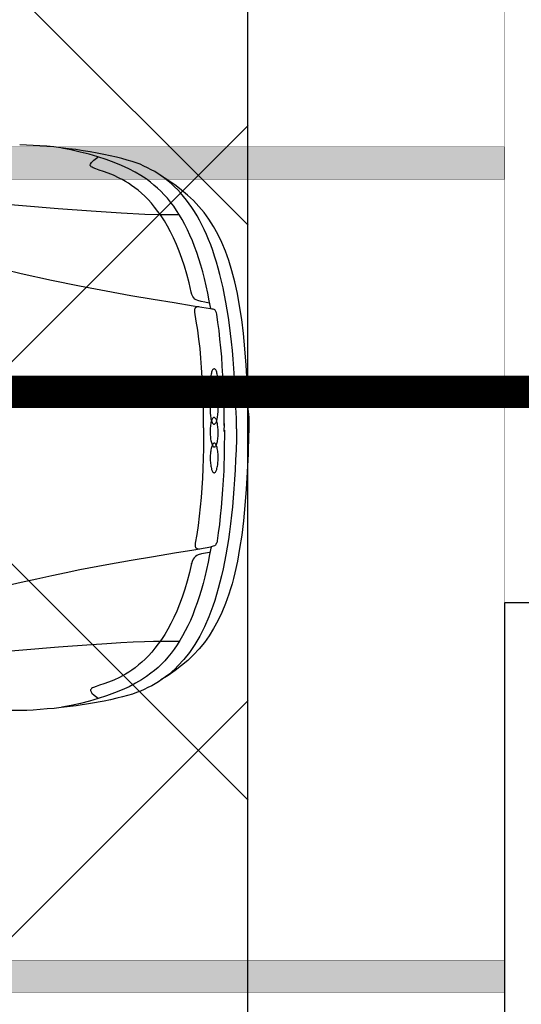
# Model space of a CAD drawing. Header units: millimetres. Extents: x 747415 to 1601423, y -236173 to 551995.
# Tile 322 of 549: x 1096517 to 1098060, y 178729 to 181756. Entities that reach past the tile are written whole.
import ezdxf
from ezdxf.lldxf.tags import DXFTag

# ---------------------------------------------------------------- set-up
doc = ezdxf.new("R2010")
doc.units = ezdxf.units.MM
doc.header["$LTSCALE"] = 100
doc.header["$MEASUREMENT"] = 0
doc.linetypes.add('DASHED2', pattern=[9.525, 6.35, -3.175])
doc.layers.get('0').update_dxf_attribs({"linetype": 'CONTINUOUS', "lineweight": 0})
for name, color, linetype in [('T--A9041_VERHARDING_Parkeren', 9, 'CONTINUOUS'), ('T--L9041_VERHARDING_Parkeren', 9, 'DASHED2'), ('T--L9041_VERHARDING_Wegen', 7, 'CONTINUOUS'), ('T--L9082_INRICHTING_SPECIFIEK_Auto', 8, 'CONTINUOUS')]:
    doc.layers.add(name, color=color, linetype=linetype)
doc.layers.add('T--A9042_BEPLANTING', color=90, linetype='CONTINUOUS', lineweight=0)
doc.layers.add('T--L9052_Vuilwaterafvoer', color=44, linetype='VUIL_WATER_AFVOER', lineweight=0)
doc.styles.get("Standard").update_dxf_attribs({"font": 'arial.ttf'})
tags = doc.linetypes.add('VUIL_WATER_AFVOER', pattern='A,12.7,-5.08,["VWA",Standard,S=2.54,R=0,X=-2.54,Y=-1.27],-7.62', length=25.4).pattern_tags.tags
tags[6] = DXFTag(74, 10)

# ---------------------------------------------------------------- blocks, each defined once
blk = doc.blocks.new('auto17')
for p, q in [((703.6, 867.6), (1533.8, 867.6)), ((115.7, 361.8), (115.3, 362.7)), ((75.7, 9.3), (75.7, -1.4)), ((75.7, -15.2), (75.7, -2.9))]:
    blk.add_line(p, q)
for points in [[(37.6, 1), (38.1, 33.9), (39, 66.2), (40.5, 97.1), (41.9, 127.5), (43.8, 156.8), (45.7, 185.8), (48.1, 213.7), (50.5, 241.2), (53.3, 267.1), (56.2, 293.1), (59.5, 318.1), (62.9, 342.1), (66.7, 365.7), (70.5, 388.7), (74.8, 410.8), (79.1, 431.8), (83.8, 452.9), (88.6, 472.5), (93.8, 492.1), (99.1, 510.7), (104.8, 528.9), (110.5, 546.5), (116.7, 563.2), (123.3, 579.4), (136.7, 610.3), (151, 638.7), (166.2, 664.7), (182.4, 688.7), (199.6, 710.3), (217.7, 730.4), (226.7, 739.2), (236.7, 748), (246.2, 756.3), (256.3, 764.2), (266.7, 771.5), (277.2, 778.9), (287.7, 785.2), (298.6, 791.6), (310.1, 797), (321.5, 802.4), (333, 807.8), (344.9, 812.2), (357.7, 816.6), (372.5, 821), (388.7, 825.4), (405.8, 829.8), (424.9, 834.2), (444.4, 838.2), (486.3, 846), (531.1, 852.9), (576.9, 858.3)], [(116.2, 364.2), (120.5, 388.2), (124.8, 411.7), (130, 434.3), (135.2, 456.3), (140.5, 477.4), (146.2, 498), (152.4, 517.6), (158.6, 536.7), (165.7, 555.3), (172.4, 573), (179.6, 590.2), (187.2, 606.8), (195.3, 622.5), (203.4, 637.7), (211.9, 651.9), (220.5, 665.6), (229.6, 678.9), (239.1, 691.1), (248.6, 703.4), (258.6, 714.2), (268.6, 725), (279.1, 734.8), (290.1, 744.1), (301, 752.4), (314.4, 763.2), (330.1, 773.5), (348.2, 783.8), (368.2, 794.1), (389.6, 803.9), (413, 813.2), (437.3, 822.5), (463, 830.8), (489.6, 838.7), (517.3, 845.5), (545.9, 851.9), (574.4, 857.3)], [(576.9, 858.3), (598.7, 860.7), (620.2, 862.7), (641.6, 864.7), (662.6, 866.1), (683, 867.1), (703.1, 867.6)], [(121, 381.3), (133.4, 383.8), (145.3, 385.8), (155.7, 388.7), (160, 391.2), (164.3, 394.1), (168.1, 398), (171.5, 402.4), (173.8, 408.8), (175.8, 416.6), (175.8, 415.2), (182.4, 443.1), (189.6, 469.6), (196.7, 494.6), (204.8, 518.6), (212.9, 540.6), (221.5, 561.7), (230.5, 581.3), (239.6, 600), (249.1, 617.1), (258.6, 633.8), (268.6, 649), (278.6, 662.7), (288.6, 675.9), (298.6, 688.2), (308.7, 699), (319.1, 709.8), (329.1, 719.1), (339.6, 727.4), (349.6, 735.7), (359.6, 743.1), (369.2, 749.5), (378.7, 755.3), (388.2, 760.7), (397.7, 765.6), (415.4, 774), (431.5, 780.3), (445.9, 785.2), (458.7, 789.6), (469.7, 793.1), (477.8, 796.5), (481.1, 798), (483.5, 799.9), (484.9, 801.9), (486.3, 803.9), (486.3, 805.8), (485.8, 808.3), (482.5, 813.7), (475.4, 820.5), (463.5, 829.3)], [(1.9, -49.5), (0.9, -44.6), (0, -32.3), (0, -16.2), (0, 0), (0, 12.2), (0.4, 17.7), (2.4, 77.9), (4.7, 134.3), (8.1, 187.2), (11.9, 237.2), (16.2, 284.3), (21.9, 327.9), (28.1, 369.6), (35.2, 408.3), (42.8, 444.1), (47.1, 461.3), (51.4, 477.9), (56.2, 493.6), (61, 509.3), (66.2, 524.5), (71.4, 538.7), (82.9, 566.1), (94.8, 591.6), (108.1, 615.6), (121.9, 637.7), (136.7, 658.3), (152.9, 677.9), (170, 696), (187.7, 713.2), (206.7, 728.9), (226.7, 744.6), (247.7, 759.3), (270.1, 773)], [(1246.1, 724), (1240.8, 724.5), (1227, 724), (1205.1, 722.5), (1178.9, 720.5), (1146.1, 718.1), (1107, 715.2), (1019.8, 707.8), (917.9, 699.5), (807.4, 690.1), (695, 680.8), (584.9, 672), (483.5, 664.7), (436.3, 661.2), (393.4, 658.3), (355.3, 656.3), (321, 654.8), (293.4, 653.9), (272.5, 653.9), (213.9, 653.9)], [(1140.8, 591.1), (1079.4, 572.5), (1019.8, 555.3), (962.7, 539.2), (906.4, 524), (852.1, 509.8), (800.2, 496.6), (748.8, 484.3), (699.7, 472.5), (652.1, 462.2), (605.9, 451.9), (561.6, 442.6), (519.2, 434.3), (436.8, 418.6), (361.5, 404.9), (292.9, 393.6), (228.1, 382.8), (169.5, 373), (117.2, 364.2)], [(74.8, 5.9), (75.3, 69.6), (77.1, 130.4), (80.5, 187.8), (82.9, 215.7), (84.8, 243.1), (87.6, 269.6), (90.5, 295.6), (93.8, 321.1), (97.6, 345.6), (97.6, 345.6), (97.6, 346.6), (97.6, 347), (98.6, 351.4), (100, 354.4), (101, 356.8), (102.4, 358.8), (103.8, 360.3), (105.7, 361.3), (109.1, 362.2), (112.9, 362.7), (117.2, 363.7)], [(139.1, -1.4), (139.1, 30.4), (139.6, 61.8), (140.5, 92.6), (141.5, 123), (142.4, 153.4), (144.3, 183.3), (146.7, 212.7), (149.1, 241.7), (152.4, 270.1), (155.7, 298.5), (160, 326), (164.8, 353.4), (165.3, 356.8), (164.8, 359.8), (164.8, 362.7), (164.3, 365.2), (163.4, 366.7), (162.4, 367.6), (160.5, 368.6), (158.6, 369.6), (155.3, 370.6), (151.5, 371.1)], [(1.4, 44.6), (0, 27), (0, -6.8), (0.4, -25), (2.4, -85.3), (4.7, -141.6), (8.1, -194.1), (11.9, -244.6), (16.6, -291.1), (21.9, -334.8), (28.1, -376.4), (35.2, -414.7), (43.3, -450.4), (51.9, -484.3), (61.4, -515.6), (71.9, -544.5), (83.3, -571.5), (95.3, -597), (108.6, -620.5), (122.4, -642.6), (137.7, -663.1), (153.8, -682.3), (170.5, -700.4), (188.6, -717.1), (207.7, -733.3), (227.7, -748.4), (248.6, -763.2), (271, -776.9)], [(37.6, 1), (38.1, -31.8), (39.5, -64.2), (40.5, -95.1), (41.9, -125.4), (43.8, -155.4), (45.7, -183.8), (48.1, -212.2), (50.5, -239.7), (53.3, -266.1), (56.2, -291.6), (59.5, -317.1), (62.9, -341.1), (66.7, -364.7), (70.5, -387.7), (74.8, -409.7), (79.1, -431.8), (83.8, -452.4), (89.1, -472.5), (94.3, -492.1), (99.5, -511.2), (105.2, -529.3), (111, -547), (117.2, -564.2), (123.8, -580.3), (130.5, -596), (137.2, -611.2), (144.3, -625.9), (151.5, -640.1), (159.1, -653.4), (167.2, -666.6), (174.8, -678.9), (183.4, -690.6), (192, -701.9), (200.5, -713.2), (209.6, -723.5), (218.6, -733.3), (228.1, -742.6), (237.7, -751.4), (247.7, -759.7), (257.7, -767.6), (267.7, -775.4), (278.6, -782.3), (289.1, -789.1), (300.1, -795), (311.5, -800.9), (322.9, -806.3), (334.4, -811.7), (346.3, -816.1), (359.1, -820.5), (373.9, -824.9), (390.1, -829.3), (407.3, -833.7), (426.3, -838.2), (445.9, -842.1), (466.3, -846), (487.8, -849.9), (509.7, -853.3), (532, -856.8), (554.9, -859.7), (577.8, -862.7)], [(75.7, -8.8), (75.7, -41.2), (76.2, -72.5), (77.1, -102.9), (78.1, -133.3), (79.5, -162.7), (81.4, -191.6), (83.3, -219.6), (85.7, -247.5), (88.6, -274), (91.4, -300.5), (94.8, -325.9), (98.6, -351), (99.5, -355.3), (101, -358.8), (101.9, -361.2), (103.4, -363.2), (104.8, -364.2), (106.7, -365.1), (110, -366.1), (113.8, -366.6), (118.1, -367.6)], [(139.1, -1.4), (139.1, -33.3), (139.6, -64.7), (140.5, -95.6), (141.5, -126.5), (143.4, -156.8), (145.3, -186.7), (147.6, -216.2), (150, -245.1), (153.4, -274), (157.2, -301.9), (161.5, -329.9), (166.2, -357.3), (166.2, -360.7), (165.7, -363.7), (165.7, -366.6), (165.3, -369.1), (164.3, -370.5), (163.4, -371.5), (161.5, -372.5), (159.6, -373.5), (156.2, -374.5), (152.4, -375)], [(117.2, -368.1), (121.5, -392.1), (125.8, -415.6), (131, -438.2), (136.2, -460.2), (141.5, -481.3), (147.2, -501.9), (153.4, -521.5), (160, -540.6), (166.7, -559.3), (173.4, -576.9), (181, -594.1), (188.6, -610.7), (196.2, -626.4), (204.8, -641.6), (212.9, -655.8), (222, -669.5), (231, -682.8), (240.5, -695), (250.1, -707.3), (260.1, -718.1), (270.1, -728.9), (280.6, -738.7), (291.5, -748), (302.5, -756.3), (315.8, -767.1), (331.5, -777.4), (349.6, -787.7), (369.2, -798), (391.1, -807.8), (413.9, -817.1), (438.2, -826.4), (464, -834.7), (491.1, -842.6), (518.2, -849.4), (546.8, -855.8), (575.4, -861.2)], [(1142.3, -595.5), (1080.8, -576.9), (1021.2, -559.7), (964.1, -543.6), (907.9, -527.9), (853.6, -513.7), (801.2, -500.9), (700.2, -476.4), (606.8, -455.8), (520.1, -438.2), (438.2, -422.5), (362.9, -408.8), (293.9, -397.5), (229.1, -386.7), (171, -376.9), (118.1, -368.1)], [(121.9, -385.2), (134.8, -387.7), (146.2, -389.7), (156.7, -392.6), (161.5, -394.6), (165.7, -397.5), (169.5, -400.9), (172.4, -405.8), (174.8, -411.7), (176.7, -419.1), (183.4, -447), (190.5, -474), (197.7, -498.5), (205.8, -522.5), (213.9, -545), (222.4, -565.6), (231.5, -585.7), (240.5, -604.3), (250.1, -621.5), (259.6, -637.7), (269.6, -652.9), (279.6, -667.1), (289.6, -679.8), (299.6, -692.1), (309.6, -703.4), (320.1, -713.7), (330.1, -723), (340.6, -731.8), (350.6, -739.6), (360.6, -747), (370.1, -753.4), (379.6, -759.3), (389.1, -764.6), (398.7, -769.5), (416.3, -777.9), (432.5, -784.2), (446.8, -789.6), (459.7, -793.5), (470.6, -797.5), (478.7, -800.4), (482, -802.4), (484.4, -803.8), (485.8, -805.8), (487.3, -807.8), (487.3, -809.7), (486.8, -812.2), (483.5, -817.6), (476.3, -824.4), (464.4, -833.2)], [(1247.5, -727.9), (1230.8, -727.9), (1182.7, -724.9), (1108.4, -719.1), (1021.2, -711.7), (919.3, -703.4), (808.8, -694), (695.9, -684.7), (586.3, -675.9), (484.9, -668.5), (392.5, -662.2), (320.1, -658.3), (273.4, -657.8), (214.8, -657.8)], [(577.8, -862.7), (599.7, -865.1), (621.1, -867.1), (642.6, -868.5), (663.5, -870), (684, -871), (704, -871.5)]]:
    blk.add_lwpolyline(points)
for points in [[(106.2, 45.7, 0.160669), (108.6, 46.6, 0.089762), (110.9, 49.1, 0.048317), (113, 53.3, 0.029972), (114.8, 59, 0.021217), (116.4, 65.8, 0.016703), (117.5, 73.7, 0.014363), (118.3, 82.2, 0.013351), (118.5, 91, 0.013351), (118.3, 99.9, 0.014363), (117.6, 108.4, 0.016703), (116.5, 116.3, 0.021217), (115, 123.1, 0.029972), (113.2, 128.8, 0.048317), (111.1, 133, 0.089762), (108.8, 135.6, 0.160669), (106.5, 136.5, 0.160669), (104.1, 135.6, 0.089762), (101.8, 133, 0.048317), (99.7, 128.8, 0.029972), (97.8, 123.2, 0.021217), (96.3, 116.3, 0.016703), (95.1, 108.5, 0.014363), (94.4, 100, 0.013351), (94.1, 91.1, 0.013351), (94.3, 82.3, 0.014363), (95, 73.8, 0.016703), (96.1, 65.9, 0.021217), (97.6, 59, 0.029972), (99.4, 53.4, 0.048317), (101.5, 49.2, 0.089762), (103.8, 46.6, 0.160669)], [(106.7, -33.6, 0.159094), (109.2, -32.7, 0.089825), (111.5, -30.1, 0.048671), (113.6, -25.9, 0.03028), (115.4, -20.3, 0.021465), (116.9, -13.4, 0.01691), (118, -5.5, 0.014547), (118.6, 3, 0.013523), (118.8, 11.8, 0.013523), (118.5, 20.7, 0.014547), (117.8, 29.2, 0.01691), (116.6, 37, 0.021465), (115, 43.9, 0.03028), (113.1, 49.5, 0.048671), (110.9, 53.7, 0.089825), (108.6, 56.3, 0.159094), (106.2, 57.1, 0.159094), (103.8, 56.3, 0.089825), (101.5, 53.7, 0.048671), (99.4, 49.5, 0.03028), (97.5, 43.8, 0.021465), (96, 36.9, 0.01691), (94.9, 29.1, 0.014547), (94.3, 20.5, 0.013523), (94.1, 11.7, 0.013523), (94.4, 2.8, 0.014547), (95.2, -5.7, 0.01691), (96.4, -13.5, 0.021465), (97.9, -20.4, 0.03028), (99.8, -26, 0.048671), (102, -30.2, 0.089825), (104.3, -32.7, 0.159094)], [(106.2, -103.6, 0.159111), (108.6, -102.8, 0.089825), (110.9, -100.2, 0.048668), (113.1, -96, 0.030277), (115, -90.4, 0.021462), (116.6, -83.5, 0.016908), (117.8, -75.7, 0.014545), (118.5, -67.2, 0.013521), (118.8, -58.3, 0.013521), (118.6, -49.5, 0.014545), (118, -41, 0.016908), (116.9, -33.1, 0.021462), (115.4, -26.2, 0.030277), (113.6, -20.6, 0.048668), (111.5, -16.4, 0.089825), (109.2, -13.8, 0.159111), (106.7, -12.9, 0.159111), (104.3, -13.7, 0.089825), (102, -16.3, 0.048668), (99.8, -20.5, 0.030277), (97.9, -26.1, 0.021462), (96.4, -33, 0.016908), (95.2, -40.8, 0.014545), (94.4, -49.3, 0.013521), (94.1, -58.2, 0.013521), (94.3, -67, 0.014545), (94.9, -75.5, 0.016908), (96, -83.4, 0.021462), (97.5, -90.3, 0.030277), (99.4, -95.9, 0.048668), (101.5, -100.1, 0.089825), (103.8, -102.7, 0.159111)], [(106.5, -182.9, 0.160669), (108.8, -182.1, 0.089762), (111.1, -179.5, 0.048317), (113.2, -175.3, 0.029972), (115, -169.6, 0.021217), (116.5, -162.7, 0.016703), (117.6, -154.9, 0.014363), (118.3, -146.4, 0.013351), (118.5, -137.5, 0.013351), (118.3, -128.7, 0.014363), (117.5, -120.2, 0.016703), (116.4, -112.3, 0.021217), (114.8, -105.5, 0.029972), (113, -99.8, 0.048317), (110.9, -95.6, 0.089762), (108.6, -93.1, 0.160669), (106.2, -92.2, 0.160669), (103.8, -93.1, 0.089762), (101.5, -95.7, 0.048317), (99.4, -99.9, 0.029972), (97.6, -105.5, 0.021217), (96.1, -112.4, 0.016703), (95, -120.2, 0.014363), (94.3, -128.8, 0.013351), (94.1, -137.6, 0.013351), (94.4, -146.5, 0.014363), (95.1, -155, 0.016703), (96.3, -162.8, 0.021217), (97.8, -169.7, 0.029972), (99.7, -175.3, 0.048317), (101.8, -179.5, 0.089762), (104.1, -182.1, 0.160669)]]:
    blk.add_lwpolyline(points, format="xyb", close=True)
blk = doc.blocks.new('*U304')
at = {"layer": 'T--L9041_VERHARDING_Parkeren'}
blk.add_hatch(color=256, dxfattribs=at).paths.add_polyline_path([(2856.3, 49.8), (-2856.3, 50.2), (-2856.3, -49.8), (2856.3, -50.2)])
at = {"layer": 'T--L9041_VERHARDING_Parkeren', "const_width": 1, "elevation": -0.5}
blk.add_lwpolyline([(2856.3, 49.8), (-2856.3, 50.2), (-2856.3, -49.8), (2856.3, -50.2), (2856.3, 49.8)], dxfattribs=at)
blk = doc.blocks.new('*U305')
at = {"layer": 'T--L9041_VERHARDING_Parkeren', "color": 0, "linetype": 'ByBlock', "lineweight": -2, "transparency": 16777216}
for p in [(0, 15000), (0, 12500)]:
    blk.add_blockref('*U304', p, dxfattribs=at)

msp = doc.modelspace()

# ---------------------------------------------------------------- hatches: boundary and pattern name
at = {"layer": 'T--A9041_VERHARDING_Parkeren', "linetype": 'Continuous'}
h = msp.add_hatch(dxfattribs=at)
h.set_pattern_fill('ANSI37', color=256, scale=10000, angle=90, style=0)
h.set_pattern_definition([(135, (1279144.9, -872312.3), (-883.8835, -883.8835), []), (225, (1279144.9, -872312.3), (883.8835, -883.8835), [])])
h.paths.add_polyline_path([(1092221.833, 183913.516), (1092219.793, 166413.516), (1097219.74, 166413.108), (1097218.998, 183913.108)])
at = {"layer": 'T--A9042_BEPLANTING'}
h = msp.add_hatch(dxfattribs=at)
h.set_pattern_fill('GRASS', color=256, scale=1500, style=0)
edge = h.paths.add_edge_path()
edge.add_line((1194589.183, 247525.193), (1194593.64, 247264.881))
edge.add_line((1194593.64, 247264.881), (1189597.042, 247120.843))
edge.add_line((1189597.042, 247120.843), (1179615.176, 246734.424))
edge.add_line((1179615.176, 246734.424), (1169673.169, 246260.926))
edge.add_line((1169673.169, 246260.926), (1159743.156, 245284.429))
edge.add_line((1159743.156, 245284.429), (1149794.302, 244232.037))
edge.add_line((1149794.302, 244232.037), (1139904.319, 243419.621))
edge.add_line((1139904.319, 243419.621), (1138613.747, 243325.021))
edge.add_line((1138613.747, 243325.021), (1135690.007, 243117.197))
edge.add_line((1135690.007, 243117.197), (1132771.926, 242932.503))
edge.add_line((1132771.926, 242932.503), (1129859.398, 242758.599))
edge.add_line((1129859.398, 242758.599), (1126616.556, 242566.575))
edge.add_line((1126616.556, 242566.575), (1123385.964, 242364.695))
edge.add_line((1123385.964, 242364.695), (1120184.728, 242139.833))
edge.add_line((1120184.728, 242139.833), (1117014.113, 241880.011))
edge.add_line((1117014.113, 241880.011), (1113876.289, 241570.228))
edge.add_line((1113876.289, 241570.228), (1110773.76, 241198.319))
edge.add_line((1110773.76, 241198.319), (1107692.214, 240764.72))
edge.add_line((1107692.214, 240764.72), (1104624.361, 240306.925))
edge.add_line((1104624.361, 240306.925), (1101572.465, 239835.828))
edge.add_line((1101572.465, 239835.828), (1100403.086, 239650.924))
edge.add_line((1100403.086, 239650.924), (1097780.987, 239217.99))
edge.add_line((1097780.987, 239217.99), (1095157.329, 238732.83))
edge.add_line((1095157.329, 238732.83), (1092526.922, 238274.052))
edge.add_line((1092526.922, 238274.052), (1089457.602, 237766.051))
edge.add_line((1089457.602, 237766.051), (1086388.73, 237224.846))
edge.add_line((1086388.73, 237224.846), (1083401.545, 236651.668))
edge.add_line((1083401.545, 236651.668), (1080469.385, 236024.459))
edge.add_line((1080469.385, 236024.459), (1077519.444, 235269.823))
edge.add_line((1077519.444, 235269.823), (1074567.867, 234454.498))
edge.add_line((1074567.867, 234454.498), (1071611.505, 233602.32))
edge.add_line((1071611.505, 233602.32), (1068661.406, 232725.291))
edge.add_line((1068661.406, 232725.291), (1065719.424, 231822.381))
edge.add_line((1065719.424, 231822.381), (1062684.54, 230856.109))
edge.add_line((1062684.54, 230856.109), (1059866.196, 229920.836))
edge.add_line((1059866.196, 229920.836), (1056845.381, 228880.035))
edge.add_line((1056845.381, 228880.035), (1054034.15, 227860.451))
edge.add_line((1054034.15, 227860.451), (1051908.682, 227043.859))
edge.add_line((1051908.682, 227043.859), (1051192.354, 226766.278))
edge.add_line((1051192.354, 226766.278), (1050671.69, 226564.519))
edge.add_line((1050671.69, 226564.519), (1049927.631, 226262.62))
edge.add_line((1049927.631, 226262.62), (1049070.32, 225903.54))
edge.add_line((1049070.32, 225903.54), (1048360.834, 225606.376))
edge.add_line((1048360.834, 225606.376), (1045574.185, 224396.868))
edge.add_line((1045574.185, 224396.868), (1042746.023, 223102.062))
edge.add_line((1042746.023, 223102.062), (1039916.204, 221736.561))
edge.add_line((1039916.204, 221736.561), (1037264.038, 220364.549))
edge.add_line((1037264.038, 220364.549), (1036639.036, 220037.907))
edge.add_line((1036639.036, 220037.907), (1035761.731, 219567.084))
edge.add_line((1035761.731, 219567.084), (1034455.173, 218860.02))
edge.add_line((1034455.173, 218860.02), (1031834.519, 217415.207))
edge.add_line((1031834.519, 217415.207), (1029063.532, 215837.52))
edge.add_line((1029063.532, 215837.52), (1026493.513, 214322.916))
edge.add_line((1026493.513, 214322.916), (1023661.374, 212596.81))
edge.add_line((1023661.374, 212596.81), (1021148.701, 211011.913))
edge.add_line((1021148.701, 211011.913), (1018664.489, 209394.723))
edge.add_line((1018664.489, 209394.723), (1016111.63, 207674.051))
edge.add_line((1016111.63, 207674.051), (1013541.964, 205866.676))
edge.add_line((1013541.964, 205866.676), (1011054.819, 204060.939))
edge.add_line((1011054.819, 204060.939), (1008551.61, 202180.933))
edge.add_line((1008551.61, 202180.933), (1006071.977, 200261.271))
edge.add_line((1006071.977, 200261.271), (1003623.026, 198305.877))
edge.add_line((1003623.026, 198305.877), (1001255.469, 196356.541))
edge.add_line((1001255.469, 196356.541), (998895.97, 194358.237))
edge.add_line((998895.97, 194358.237), (996592.894, 192340.973))
edge.add_line((996592.894, 192340.973), (994271.188, 190253.094))
edge.add_line((994271.188, 190253.094), (992089.799, 188232.713))
edge.add_line((992089.799, 188232.713), (989855.126, 186096.735))
edge.add_line((989855.126, 186096.735), (987565.682, 183840.779))
edge.add_line((987565.682, 183840.779), (985556.73, 181812.43))
edge.add_line((985556.73, 181812.43), (983340.235, 179499.914))
edge.add_line((983340.235, 179499.914), (981234.422, 177237.565))
edge.add_line((981234.422, 177237.565), (979162.94, 174943.215))
edge.add_line((979162.94, 174943.215), (977214.691, 172724.59))
edge.add_line((977214.691, 172724.59), (975036.892, 170165.071))
edge.add_line((975036.892, 170165.071), (973160.412, 167901.106))
edge.add_line((973160.412, 167901.106), (971300.145, 165540.186))
edge.add_line((971300.145, 165540.186), (970653.489, 164750.347))
edge.add_line((970653.489, 164750.347), (969323.906, 163031.694))
edge.add_line((969323.906, 163031.694), (967532.389, 160664.585))
edge.add_line((967532.389, 160664.585), (965620.33, 158124.446))
edge.add_line((965620.33, 158124.446), (963729.485, 155559.861))
edge.add_line((963729.485, 155559.861), (962160.024, 153368.205))
edge.add_line((962160.024, 153368.205), (960583.853, 151476.839))
edge.add_line((960583.853, 151476.839), (957868.106, 147829.141))
edge.add_line((957868.106, 147829.141), (955546.579, 144354.957))
edge.add_line((955546.579, 144354.957), (952781.766, 139999.101))
edge.add_line((952781.766, 139999.101), (950228.309, 135925.671))
edge.add_line((950228.309, 135925.671), (947689.507, 131669.07))
edge.add_line((947689.507, 131669.07), (945836.511, 128467.426))
edge.add_line((945836.511, 128467.426), (939785.242, 117718.876))
edge.add_line((939785.242, 117718.876), (930712.869, 102774.401))
edge.add_line((930712.869, 102774.401), (922173.53, 90199.799))
edge.add_arc((831492.457, 157259.067), 112782.989, 306.60619454, 323.5168236, ccw=False)
edge.add_line((898746.269, 66722.183), (906881.323, 58450.839))
edge.add_arc((1039056.702, -43733.649), 167068.849, 138.06483794, 142.29247104, ccw=False)
edge.add_line((914773.924, 67916.66), (924725.806, 83316.857))
edge.add_line((924725.806, 83316.857), (935036.865, 100427.915))
edge.add_line((935036.865, 100427.915), (938271.243, 105214.41))
edge.add_line((938271.243, 105214.41), (944567.151, 115601.153))
edge.add_line((944567.151, 115601.153), (949536.685, 124088.131))
edge.add_line((949536.685, 124088.131), (954824.472, 132626.587))
edge.add_line((954824.472, 132626.587), (959827.89, 140132.671))
edge.add_line((959827.89, 140132.671), (963059.812, 145135.12))
edge.add_line((963059.812, 145135.12), (965500.197, 148828.356))
edge.add_line((965500.197, 148828.356), (966613.361, 150562.786))
edge.add_line((966613.361, 150562.786), (968025.373, 152669.584))
edge.add_line((968025.373, 152669.584), (969925.147, 155201.552))
edge.add_line((969925.147, 155201.552), (971712.101, 157704.465))
edge.add_line((971712.101, 157704.465), (973307.285, 159791.446))
edge.add_line((973307.285, 159791.446), (974380.773, 161326.936))
edge.add_line((974380.773, 161326.936), (975513.5, 162711.848))
edge.add_line((975513.5, 162711.848), (977022.752, 164676.523))
edge.add_line((977022.752, 164676.523), (979125.989, 167160.936))
edge.add_line((979125.989, 167160.936), (980701.644, 168861.659))
edge.add_line((980701.644, 168861.659), (983077.997, 171627.505))
edge.add_line((983077.997, 171627.505), (985074.319, 173856.029))
edge.add_line((985074.319, 173856.029), (986909.132, 175828.505))
edge.add_line((986909.132, 175828.505), (989063.699, 178159.256))
edge.add_line((989063.699, 178159.256), (991154.428, 180245.145))
edge.add_line((991154.428, 180245.145), (993121.205, 182057.606))
edge.add_line((993121.205, 182057.606), (995324.494, 184142.051))
edge.add_line((995324.494, 184142.051), (997280.219, 186006.612))
edge.add_line((997280.219, 186006.612), (999623.744, 188200.448))
edge.add_line((999623.744, 188200.448), (1002349.065, 190608.065))
edge.add_line((1002349.065, 190608.065), (1004754.956, 192653.066))
edge.add_line((1004754.956, 192653.066), (1007294.928, 194741.918))
edge.add_line((1007294.928, 194741.918), (1008978.786, 196161.928))
edge.add_line((1008978.786, 196161.928), (1011076.047, 197755.95))
edge.add_line((1011076.047, 197755.95), (1013065.241, 199247.814))
edge.add_line((1013065.241, 199247.814), (1015821.037, 201346.882))
edge.add_line((1015821.037, 201346.882), (1017686.716, 202722.52))
edge.add_line((1017686.716, 202722.52), (1020957.031, 204817.97))
edge.add_line((1020957.031, 204817.97), (1023228.197, 206313.401))
edge.add_line((1023228.197, 206313.401), (1026470.58, 208376.744))
edge.add_line((1026470.58, 208376.744), (1028603.548, 209658.432))
edge.add_line((1028603.548, 209658.432), (1030968.801, 211111.637))
edge.add_line((1030968.801, 211111.637), (1032974.557, 212278.47))
edge.add_line((1032974.557, 212278.47), (1034989.373, 213415.47))
edge.add_line((1034989.373, 213415.47), (1036654.679, 214452.728))
edge.add_line((1036654.679, 214452.728), (1038246.03, 215241.653))
edge.add_line((1038246.03, 215241.653), (1039948.347, 216202.761))
edge.add_line((1039948.347, 216202.761), (1041825.775, 217172.039))
edge.add_line((1041825.775, 217172.039), (1043014.131, 217759.859))
edge.add_line((1043014.131, 217759.859), (1045164.207, 218821.145))
edge.add_line((1045164.207, 218821.145), (1047341.541, 219812.404))
edge.add_line((1047341.541, 219812.404), (1050071.07, 221013.985))
edge.add_line((1050071.07, 221013.985), (1051244.22, 221490.97))
edge.add_line((1051244.22, 221490.97), (1052347.556, 221956.97))
edge.add_line((1052347.556, 221956.97), (1053649.506, 222430.47))
edge.add_line((1053649.506, 222430.47), (1054533.126, 222784.97))
edge.add_line((1054533.126, 222784.97), (1056086.056, 223306.47))
edge.add_line((1056086.056, 223306.47), (1057869.317, 223968.97))
edge.add_line((1057869.317, 223968.97), (1060574.556, 224929.97))
edge.add_line((1060574.556, 224929.97), (1063483.693, 225922.97))
edge.add_line((1063483.693, 225922.97), (1065608.903, 226631.593))
edge.add_line((1065608.903, 226631.593), (1069173.064, 227676.47))
edge.add_line((1069173.064, 227676.47), (1072281.977, 228625.637))
edge.add_line((1072281.977, 228625.637), (1075375.394, 229611.47))
edge.add_line((1075375.394, 229611.47), (1077123.927, 230119.62))
edge.add_line((1077123.927, 230119.62), (1080375.394, 230986.97))
edge.add_line((1080375.394, 230986.97), (1082892.594, 231747.063))
edge.add_line((1082892.594, 231747.063), (1087287.423, 232727.295))
edge.add_line((1087287.423, 232727.295), (1089726.851, 233304.236))
edge.add_line((1089726.851, 233304.236), (1092683.446, 233905.227))
edge.add_line((1092683.446, 233905.227), (1095564.394, 234529.046))
edge.add_line((1095564.394, 234529.046), (1098820.303, 235134.124))
edge.add_line((1098820.303, 235134.124), (1101429.17, 235680.801))
edge.add_line((1101429.17, 235680.801), (1102775.394, 235932.97))
edge.add_line((1102775.394, 235932.97), (1105482.445, 236248.973))
edge.add_line((1105482.445, 236248.973), (1107758.807, 236612.397))
edge.add_line((1107758.807, 236612.397), (1110496.735, 236978.709))
edge.add_line((1110496.735, 236978.709), (1115376.091, 237663.748))
edge.add_line((1115376.091, 237663.748), (1120160.891, 238162.648))
edge.add_line((1120160.891, 238162.648), (1122883.614, 238303.454))
edge.add_line((1122883.614, 238303.454), (1125390.669, 238461.915))
edge.add_line((1125390.669, 238461.915), (1128123.405, 238391.97))
edge.add_line((1128123.405, 238391.97), (1132768.171, 238736.47))
edge.add_line((1132768.171, 238736.47), (1135790.587, 239107.966))
edge.add_line((1135790.587, 239107.966), (1138342.94, 239481.456))
edge.add_line((1138342.94, 239481.456), (1142060.43, 239524.47))
edge.add_line((1142060.43, 239524.47), (1147419.918, 239838.053))
edge.add_line((1147419.918, 239838.053), (1152508.673, 240937.759))
edge.add_line((1152508.673, 240937.759), (1161790.445, 241405.25))
edge.add_line((1161790.445, 241405.25), (1166293.104, 242414.317))
edge.add_line((1166293.104, 242414.317), (1170003.913, 243136.47))
edge.add_line((1170003.913, 243136.47), (1182817.631, 243902.97))
edge.add_line((1182817.631, 243902.97), (1191677.387, 244103.47))
edge.add_line((1191677.387, 244103.47), (1200992.076, 244164.47))
edge.add_line((1200992.076, 244164.47), (1212315.556, 244345.47))
edge.add_line((1212315.556, 244345.47), (1212435.36, 247419.97))
edge.add_line((1212435.36, 247419.97), (1205479.36, 247503.517))
edge.add_line((1205479.36, 247503.517), (1202606.248, 247460.622))
edge.add_line((1202606.248, 247460.622), (1194593.64, 247264.881))

# ---------------------------------------------------------------- linework, layer by layer
at = {"layer": 'T--A9041_VERHARDING_Parkeren', "linetype": 'Continuous'}
msp.add_lwpolyline([(1092221.833, 183913.516), (1092221.833, 183913.516), (1092219.793, 166413.516), (1097219.74, 166413.108), (1097218.998, 183913.108)], close=True, dxfattribs=at)
at = {"layer": 'T--L9041_VERHARDING_Wegen', "const_width": 1}
msp.add_lwpolyline([(1098007.356, 175860.646), (1098007.356, 186989.02)], dxfattribs=at)
at = {"layer": 'T--L9041_VERHARDING_Wegen'}
msp.add_lwpolyline([(1096257.356, 164813.108), (1098357.356, 164813.108), (1098357.356, 179963.108), (1098007.356, 179963.108), (1098007.356, 165163.108), (1096257.356, 165163.108)], close=True, dxfattribs=at)
at = {"layer": 'T--L9052_Vuilwaterafvoer', "ltscale": 2, "const_width": 100}
msp.add_lwpolyline([(1086387.424, 180611.802), (1170714.057, 180611.804)], dxfattribs=at)

# ---------------------------------------------------------------- block references
at = {"layer": 'T--L9041_VERHARDING_Parkeren'}
msp.add_blockref('*U305', (1095150.859, 166315.084, 0.5), dxfattribs=at)
at = {"layer": 'T--L9082_INRICHTING_SPECIFIEK_Auto', "rotation": 180}
msp.add_blockref('auto17', (1097221.527, 180499.55), dxfattribs=at)

doc.saveas('drawing.dxf')
